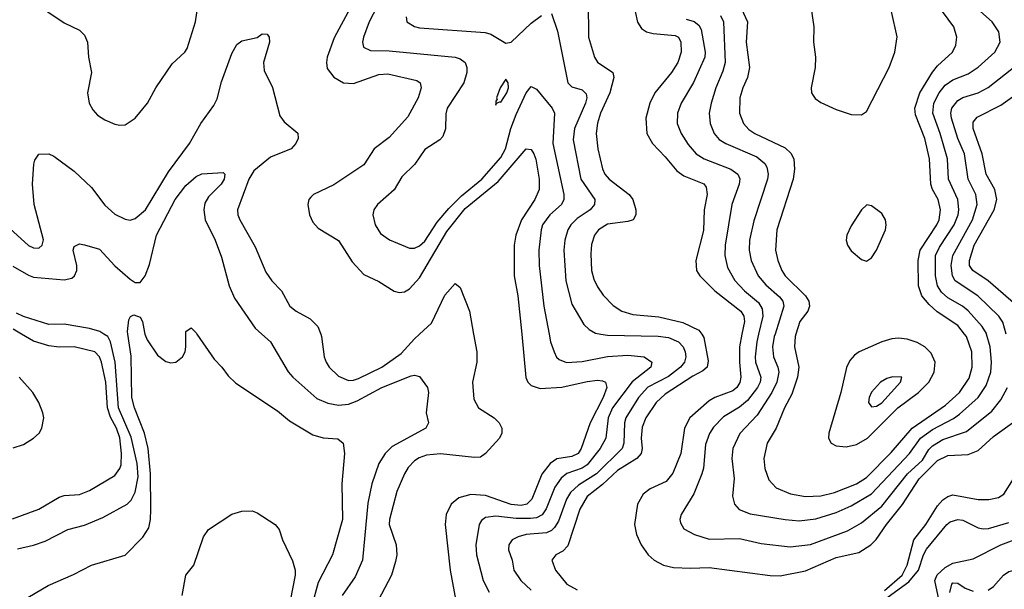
# Model space of a CAD drawing. Header units: inches. Extents: x 1308407 to 1441228, y 959628 to 1036311.
# Tile 617 of 656: x 1385615 to 1389493, y 1018995 to 1021238. Entities that reach past the tile are written whole.
import ezdxf

# ---------------------------------------------------------------- set-up
doc = ezdxf.new("R2010")
doc.units = ezdxf.units.IN
doc.header["$MEASUREMENT"] = 0
doc.layers.add('B3081', color=7, linetype='Continuous')
doc.layers.add('B3082', color=7, linetype='Continuous')

msp = doc.modelspace()

# ---------------------------------------------------------------- linework, layer by layer
at = {"layer": 'B3081', "color": 5}
for points, elevation in [([(1385587, 1019273), (1385690, 1019310.9), (1385770, 1019357.8), (1385790, 1019364), (1385850, 1019368.6), (1385890, 1019384.3), (1385990, 1019443.5), (1386009.8, 1019470), (1386014.6, 1019485.4), (1386016.1, 1019530), (1386009, 1019591), (1385996.7, 1019630), (1385973.1, 1019673.1), (1385960.3, 1019710), (1385953.8, 1019810), (1385937.9, 1019890), (1385930, 1019910.6), (1385910.6, 1019930), (1385830, 1019949.4), (1385770, 1019947.9), (1385730, 1019953.2), (1385670, 1019972), (1385622.2, 1020000)], 2780), ([(1385606.1, 1019153.9), (1385670, 1019168.1), (1385715.9, 1019184.1), (1385804.7, 1019230), (1385870, 1019247.2), (1385942.5, 1019277.5), (1386037.7, 1019330), (1386054.1, 1019345.9), (1386070, 1019378), (1386082, 1019438), (1386077.6, 1019490), (1386054, 1019594), (1386004.4, 1019710), (1385990.7, 1019890), (1385973.1, 1019970), (1385961.8, 1019990), (1385946.2, 1020000)], 2760), ([(1385624.5, 1018950), (1385726.6, 1019010), (1385826.7, 1019053.3), (1385898, 1019090), (1386030, 1019129.2), (1386099.8, 1019200.2), (1386123.7, 1019236.3), (1386130.6, 1019269.4), (1386131.5, 1019308.5), (1386129.7, 1019450), (1386120.5, 1019550), (1386106.5, 1019610), (1386067.2, 1019710), (1386056.3, 1019750), (1386053.5, 1019913.5), (1386040.9, 1020000)], 2740), ([(1386108.3, 1020000), (1386116.9, 1019976.9), (1386157.6, 1019917.6), (1386190, 1019891.8), (1386210, 1019886.7), (1386230, 1019889.4), (1386255.6, 1019910), (1386266.6, 1019930), (1386269.8, 1019950), (1386270, 1020000)], 2740), ([(1386313.3, 1020000), (1386381.3, 1019901.3), (1386411.8, 1019870), (1386435.9, 1019835.9), (1386466.8, 1019806.8), (1386630, 1019697.8), (1386678.1, 1019658.1), (1386770, 1019602.8), (1386810, 1019591.3), (1386867.6, 1019587.6), (1386888.4, 1019570), (1386894.7, 1019530), (1386884.3, 1019410), (1386886.4, 1019270), (1386847.3, 1019130), (1386790, 1019021.4), (1386765.1, 1018930)], 2740), ([(1386568.7, 1020000), (1386602.8, 1019970), (1386671.9, 1019851.9), (1386691.1, 1019830), (1386785.8, 1019745.8), (1386828.4, 1019728.4), (1386870, 1019719.4), (1386910, 1019724.4), (1386943.5, 1019736.5), (1387040.8, 1019790), (1387156.2, 1019836.2), (1387170, 1019838.7), (1387190, 1019832.7), (1387221.6, 1019790), (1387224.4, 1019770), (1387216.5, 1019690), (1387224.9, 1019650), (1387214.9, 1019630), (1387082.4, 1019557.6), (1387054.8, 1019530), (1387028.9, 1019490), (1387001.8, 1019410), (1386986.6, 1019333.4), (1386964.7, 1019110), (1386936.3, 1019043.7), (1386885.4, 1018970)], 2760), ([(1386800.4, 1020000), (1386804.2, 1019990), (1386814.7, 1019910), (1386821.6, 1019890), (1386833.4, 1019870), (1386870, 1019834.2), (1386910, 1019817.6), (1386930, 1019817.9), (1386950, 1019824.7), (1387041, 1019870), (1387116.8, 1019923.2), (1387170, 1019981.5), (1387189.9, 1020000)], 2780), ([(1387402.5, 1020000), (1387415.2, 1019930), (1387415.6, 1019890), (1387398.8, 1019810), (1387404.1, 1019744.1), (1387421.4, 1019710), (1387483.9, 1019670), (1387503.9, 1019650), (1387514, 1019630), (1387513.4, 1019610), (1387504.6, 1019590), (1387450, 1019529.8), (1387430, 1019515.5), (1387406.4, 1019513.6), (1387272.2, 1019527.8), (1387217.2, 1019522.8), (1387187.8, 1019512.2), (1387170, 1019500.2), (1387145.5, 1019474.5), (1387130.1, 1019450), (1387099.7, 1019380.3), (1387071.3, 1019270), (1387070.1, 1019250), (1387098.1, 1019170), (1387100.1, 1019130), (1387095.5, 1019104.5), (1387079.1, 1019050), (1387013.8, 1018926.2)], 2780), ([(1387592.1, 1020000), (1387608.8, 1019828.8), (1387616.6, 1019810), (1387630, 1019797), (1387665.4, 1019785.4), (1387750, 1019791.3), (1387850, 1019813.7), (1387890, 1019818), (1387910, 1019816.3), (1387921.7, 1019810), (1387927.2, 1019790), (1387913, 1019750), (1387861.3, 1019650), (1387826.9, 1019550), (1387814.6, 1019530), (1387790, 1019518.1), (1387730.9, 1019509.1), (1387703.6, 1019490), (1387671.6, 1019448.4), (1387632.1, 1019350), (1387612.1, 1019330), (1387590, 1019324.9), (1387550, 1019328.2), (1387450, 1019363.7), (1387392.1, 1019367.9), (1387344.5, 1019355.5), (1387314.3, 1019330), (1387294.5, 1019290), (1387290.6, 1019250), (1387310.1, 1019070.1), (1387335.3, 1018935.3)], 2820), ([(1387699.8, 1020000), (1387705.6, 1019970), (1387719.3, 1019930), (1387729.5, 1019909.5), (1387740, 1019900), (1387768.3, 1019888.3), (1387830, 1019891.4), (1387930, 1019911.9), (1388010, 1019916.4), (1388074.9, 1019910), (1388104.4, 1019890), (1388100.2, 1019870), (1388027.7, 1019812.3), (1387949.8, 1019710), (1387932.3, 1019670), (1387922.8, 1019590), (1387901.2, 1019550), (1387850, 1019484.9), (1387830, 1019471.8), (1387769.6, 1019450.4), (1387747.6, 1019432.4), (1387722.4, 1019397.6), (1387688.1, 1019311.9), (1387672.1, 1019287.9), (1387650, 1019276.9), (1387626.8, 1019273.2), (1387570, 1019273.6), (1387490, 1019283), (1387450, 1019277.7), (1387433.8, 1019266.2), (1387424.3, 1019250), (1387411.7, 1019170), (1387414.6, 1019130), (1387440.5, 1019030), (1387464, 1018984)], 2840), ([(1387903.3, 1020000), (1387930, 1019995.5), (1388130, 1019992.3), (1388170, 1019987), (1388209.1, 1019969.1), (1388227.7, 1019950), (1388236.2, 1019930), (1388237.9, 1019910), (1388233.3, 1019890), (1388218, 1019870), (1388170, 1019832.8), (1388089.4, 1019790.6), (1388052.5, 1019750), (1388001.6, 1019670), (1387997.1, 1019650), (1387994.8, 1019570), (1387988.3, 1019550), (1387886.8, 1019450), (1387815.2, 1019404.8), (1387784.4, 1019375.6), (1387768.7, 1019350), (1387736.5, 1019263.5), (1387721.8, 1019238.2), (1387710, 1019226.4), (1387690, 1019217.5), (1387609.4, 1019210.6), (1387578.1, 1019201.9), (1387554.9, 1019190), (1387541.1, 1019170), (1387540.7, 1019150), (1387554.7, 1019110), (1387561.5, 1019070), (1387589.3, 1019029.3), (1387630, 1018991.4)], 2860), ([(1388301, 1020000), (1388310, 1019987), (1388325.8, 1019894.2), (1388322.6, 1019870), (1388305.4, 1019854.6), (1388265.8, 1019834.2), (1388157, 1019763), (1388121.4, 1019730), (1388080.9, 1019670), (1388066.1, 1019633.9), (1388062.5, 1019590), (1388066.8, 1019550), (1388062.4, 1019530), (1388046.1, 1019510), (1387970, 1019463.3), (1387910, 1019407.5), (1387850, 1019360.9), (1387820.4, 1019310), (1387774, 1019166), (1387754.5, 1019145.5), (1387726.7, 1019130), (1387710.3, 1019110), (1387724.7, 1019070), (1387770, 1019015.4), (1387810, 1018992.2)], 2880), ([(1388459.3, 1020000), (1388449.7, 1019950), (1388449.5, 1019890), (1388455.7, 1019830), (1388451.1, 1019808.9), (1388438.9, 1019790), (1388423.2, 1019776.8), (1388352.8, 1019750), (1388330, 1019736.7), (1388254.7, 1019670), (1388232.7, 1019630), (1388218.7, 1019530), (1388187.6, 1019452.4), (1388160.8, 1019419.2), (1388098.3, 1019390), (1388070.2, 1019370), (1388048.6, 1019330), (1388036.8, 1019250), (1388044.3, 1019210), (1388063.2, 1019170), (1388090.7, 1019130.7), (1388114, 1019110), (1388150.1, 1019090.1), (1388190, 1019080.5), (1388257.4, 1019077.4), (1388330, 1019080.7), (1388570, 1019049.1), (1388610, 1019048.3), (1388710, 1019067.4), (1388830, 1019120.3), (1388919.9, 1019140.1), (1388967.3, 1019170), (1388988.5, 1019191.5), (1389028.2, 1019250), (1389091.3, 1019328.7), (1389158, 1019430), (1389230, 1019502.4), (1389270, 1019522.1), (1389350, 1019526.1), (1389390, 1019541.6), (1389450, 1019596.8), (1389539.1, 1019660.9)], 2920), ([(1388525, 1020000), (1388518, 1019970), (1388511.1, 1019910), (1388512.9, 1019890), (1388533.6, 1019830), (1388530.8, 1019810), (1388520.8, 1019790), (1388481.2, 1019738.8), (1388450, 1019711.9), (1388386.2, 1019673.8), (1388347.1, 1019632.9), (1388331.2, 1019608.8), (1388315.5, 1019564.5), (1388308.1, 1019471.9), (1388301.7, 1019450), (1388269.5, 1019370.5), (1388220.2, 1019290), (1388214.9, 1019270), (1388216.9, 1019256.9), (1388230, 1019232.4), (1388272.4, 1019210), (1388330, 1019192.7), (1388450, 1019195), (1388535.1, 1019175.1), (1388650, 1019161.7), (1388730, 1019171.1), (1388874.7, 1019225.3), (1388930, 1019256.3), (1389010, 1019322.5), (1389110.9, 1019450), (1389170, 1019503.4), (1389195, 1019545), (1389210, 1019560.2), (1389250, 1019584.2), (1389344.1, 1019615.9), (1389443.9, 1019696.1), (1389479.3, 1019740.7), (1389505.4, 1019790)], 2940), ([(1388589.9, 1020000), (1388586.7, 1019990), (1388579.4, 1019950), (1388584.2, 1019910), (1388601.3, 1019870), (1388604.6, 1019850), (1388597.2, 1019810), (1388577.1, 1019770), (1388519.3, 1019680.7), (1388451.7, 1019608.3), (1388423, 1019550), (1388420.1, 1019510), (1388428.9, 1019431.1), (1388422.1, 1019362.1), (1388430.2, 1019330), (1388449.1, 1019309.1), (1388491.7, 1019291.7), (1388630, 1019269.1), (1388684.7, 1019264.7), (1388750, 1019272.9), (1388830, 1019297.9), (1388890, 1019323.3), (1388970, 1019370.9), (1389119.5, 1019530), (1389162.2, 1019590), (1389210, 1019623.9), (1389292.8, 1019667.2), (1389316, 1019684), (1389389.7, 1019750.3), (1389421.9, 1019798.1), (1389439.4, 1019850), (1389441.7, 1019890), (1389436.8, 1019950), (1389423.1, 1020000)], 2960), ([(1388672.2, 1020000), (1388669.1, 1019990), (1388666, 1019950), (1388682.9, 1019870), (1388678.5, 1019830), (1388656.1, 1019763.9), (1388627.6, 1019710), (1388593.7, 1019630), (1388558.4, 1019570), (1388545.3, 1019510), (1388550.1, 1019470), (1388565.5, 1019425.5), (1388594.4, 1019394.4), (1388651, 1019371), (1388710, 1019360.6), (1388770, 1019363.5), (1388824.3, 1019375.7), (1388910, 1019410.1), (1388950, 1019434.6), (1389046.6, 1019533.4), (1389129.9, 1019630), (1389260.5, 1019719.5), (1389316.7, 1019770), (1389354, 1019826), (1389366.2, 1019870), (1389365.3, 1019930), (1389344, 1019990), (1389336.1, 1020000)], 2980), ([(1385590, 1019551.8), (1385630, 1019564.7), (1385669.7, 1019590), (1385691.9, 1019610), (1385702.8, 1019630), (1385709.8, 1019670), (1385706.2, 1019690), (1385689.8, 1019730), (1385666.4, 1019770), (1385612.9, 1019830)], 2820), ([(1389236.8, 1018950), (1389219.4, 1019030), (1389228.3, 1019051.7), (1389259.6, 1019080.4), (1389290, 1019098.1), (1389370, 1019114.6), (1389478.5, 1019170), (1389570, 1019203.8), (1389596.3, 1019223.7), (1389630, 1019265.2), (1389670, 1019287.1), (1389690, 1019290.8), (1389710, 1019287.2), (1389765.4, 1019265.4), (1389810, 1019267.3), (1389830, 1019271.2), (1389864.6, 1019290), (1389890, 1019324.9), (1389928.6, 1019411.4), (1389960.5, 1019510), (1389964.4, 1019530), (1389963.7, 1019590), (1389969.3, 1019610), (1390000, 1019648.9)], 2840), ([(1389021.1, 1018990), (1389090.5, 1019050), (1389110.5, 1019090), (1389136, 1019190), (1389183.4, 1019250), (1389230, 1019324.2), (1389250, 1019347.5), (1389270, 1019360.8), (1389290, 1019366.4), (1389390, 1019348.1), (1389431.9, 1019348.1), (1389470, 1019355.9), (1389490.3, 1019369.7), (1389529.4, 1019430)], 2880), ([(1386254.5, 1018970), (1386269.3, 1019050), (1386301.2, 1019090), (1386338.6, 1019201.4), (1386359, 1019230), (1386450, 1019290.8), (1386490, 1019302.8), (1386530, 1019304), (1386550, 1019296.3), (1386620.7, 1019250), (1386637.3, 1019230), (1386650.7, 1019190), (1386690, 1019107.3), (1386700.2, 1019070), (1386700.2, 1019050), (1386680.5, 1018950)], 2720), ([(1389428.5, 1018991.5), (1389450, 1019005.3), (1389489.7, 1019050.3), (1389510, 1019064.4), (1389610, 1019088.9), (1389630, 1019103.6), (1389670, 1019148.2), (1389700.9, 1019159.1), (1389750, 1019158.9), (1389806.3, 1019146.3), (1389870, 1019115.4), (1389910, 1019103.5), (1389950, 1019103.6), (1389970, 1019115.8), (1389982.8, 1019150), (1389980.3, 1019170), (1389968, 1019190), (1389937.6, 1019210), (1389997.6, 1019282.4), (1390000, 1019287.5)], 2820), ([(1388954.5, 1018905.5), (1389116.1, 1019023.9), (1389154.4, 1019070), (1389174.1, 1019130), (1389186.6, 1019153.4), (1389267, 1019250), (1389280.1, 1019259.9), (1389309.9, 1019270.1), (1389330, 1019266.6), (1389390, 1019237.2), (1389410, 1019232.6), (1389430, 1019234.2), (1389510, 1019258.2)], 2860), ([(1389278.4, 1018981.6), (1389285.5, 1019014.5), (1389290, 1019019.8), (1389310, 1019018.7), (1389339.1, 1018999.1), (1389370, 1018987.8)], 2820)]:
    msp.add_lwpolyline(points, dxfattribs=dict(at, elevation=elevation))
for points, elevation in [([(1389076.2, 1019983.8), (1389050, 1019981), (1389010, 1019969.1), (1388921.7, 1019930), (1388902.7, 1019917.3), (1388883.9, 1019896.1), (1388871, 1019869), (1388849.1, 1019770), (1388801.4, 1019610), (1388800.2, 1019590), (1388810.2, 1019570.2), (1388830, 1019559.7), (1388870, 1019555.7), (1388910, 1019565.4), (1388953.8, 1019590), (1389073.9, 1019710), (1389154.2, 1019770), (1389195.6, 1019810), (1389216.9, 1019850), (1389219.9, 1019890), (1389205.1, 1019925.1), (1389179.4, 1019950), (1389150, 1019966.2), (1389110, 1019979.9)], 3020), ([(1389052.2, 1019832.2), (1389030, 1019825.1), (1389005.3, 1019810), (1388970, 1019771.5), (1388960.7, 1019750), (1388958.3, 1019730), (1388970, 1019714), (1388990, 1019716.5), (1389010, 1019729.4), (1389084.2, 1019810), (1389088.7, 1019830)], 3040)]:
    msp.add_lwpolyline(points, close=True, dxfattribs=dict(at, elevation=elevation))
at = {"layer": 'B3082', "color": 5}
for points, elevation in [([(1385657.1, 1021317.1), (1385790, 1021226.2), (1385850, 1021196.9), (1385870, 1021177.4), (1385882.3, 1021150), (1385886.2, 1021090), (1385897.8, 1021030), (1385882.6, 1020950), (1385888.7, 1020910), (1385902.8, 1020882.8), (1385921.8, 1020861.8), (1385950, 1020843.8), (1385990, 1020827.2), (1386010, 1020822.8), (1386030, 1020824.7), (1386070, 1020850.3), (1386118.8, 1020910), (1386151.6, 1020970), (1386215.9, 1021064.1), (1386265.6, 1021110), (1386275, 1021125), (1386307.4, 1021230), (1386318.6, 1021310)], 2820), ([(1387853.7, 1021310), (1387855.6, 1021170), (1387879.1, 1021090), (1387890, 1021070.3), (1387950.6, 1021030.6), (1387955.5, 1021010), (1387938.9, 1020950), (1387902.2, 1020870), (1387890.1, 1020830.1), (1387885, 1020790), (1387891.5, 1020730), (1387910.5, 1020650.5), (1387920.1, 1020630), (1387936.3, 1020610), (1388015.7, 1020550), (1388030.1, 1020530), (1388041.9, 1020490), (1388041.5, 1020470), (1388030.6, 1020449.4), (1388010, 1020442.8), (1387930, 1020432.9), (1387894.5, 1020410), (1387879.4, 1020390), (1387867.2, 1020352.8), (1387864.5, 1020315.5), (1387867.5, 1020250), (1387876.5, 1020216.5), (1387890, 1020185.5), (1387913.5, 1020153.5), (1387952.6, 1020112.6), (1387986.7, 1020090), (1388030, 1020076.6), (1388132.3, 1020067.7), (1388226.1, 1020046.1), (1388290, 1020015.9), (1388301, 1020000)], 2880), ([(1388450, 1021298.2), (1388481.8, 1021230), (1388475.9, 1021150), (1388488.9, 1021050), (1388481.3, 1021010), (1388462.7, 1020970), (1388451.2, 1020930), (1388450.1, 1020870), (1388466, 1020830), (1388486.4, 1020806.4), (1388510, 1020789.6), (1388630, 1020734.2), (1388652.6, 1020712.6), (1388663.3, 1020690), (1388666.9, 1020650), (1388660.6, 1020610), (1388596.6, 1020410), (1388592.2, 1020330), (1388600.4, 1020290), (1388616.2, 1020250), (1388630.1, 1020230), (1388709.1, 1020150), (1388722.3, 1020130), (1388725.3, 1020110), (1388718.7, 1020090), (1388687.9, 1020050), (1388672.2, 1020000)], 2980), ([(1386916.4, 1021283.6), (1386853.8, 1021166.2), (1386826.6, 1021090), (1386823, 1021070), (1386826.6, 1021046.6), (1386852.2, 1021012.2), (1386890, 1020988.9), (1386930, 1020986.8), (1387030, 1021022.3), (1387064.9, 1021024.9), (1387179.3, 1020999.3), (1387192.6, 1020990), (1387196.3, 1020970), (1387183.9, 1020930), (1387143.9, 1020856.1), (1387070, 1020773.7), (1387010.5, 1020729.5), (1386970, 1020667.1), (1386852.4, 1020587.6), (1386772, 1020550), (1386761, 1020539), (1386754.4, 1020530), (1386750.2, 1020510), (1386756, 1020470), (1386770, 1020440.3), (1386790, 1020416.5), (1386870, 1020368.1), (1386925, 1020285), (1386970, 1020234.4), (1387030, 1020207.1), (1387090, 1020169.4), (1387110, 1020163.8), (1387130, 1020166), (1387150, 1020178.7), (1387190, 1020221.5), (1387296.6, 1020403.4), (1387370, 1020494.3), (1387498.9, 1020601.1), (1387610, 1020730.2), (1387630, 1020727.1), (1387640.5, 1020710), (1387648.3, 1020688.3), (1387660.3, 1020610), (1387661.3, 1020570), (1387644.3, 1020530), (1387591, 1020450), (1387569, 1020390), (1387562.9, 1020350), (1387561.8, 1020230), (1387577.5, 1020150), (1387592.1, 1020000)], 2820), ([(1387022.4, 1021290), (1386991.7, 1021230), (1386968.9, 1021170), (1386965, 1021150), (1386969.2, 1021130), (1386996.8, 1021116.8), (1387070, 1021115), (1387330.1, 1021090.1), (1387350, 1021084.3), (1387369.1, 1021070), (1387376.1, 1021050), (1387376.1, 1021030), (1387364.7, 1020990), (1387298.3, 1020890), (1387292.7, 1020867.3), (1387291.5, 1020808.5), (1387281.7, 1020778.3), (1387270, 1020764.8), (1387210, 1020726.9), (1387170.8, 1020669.2), (1387120.1, 1020619.9), (1387090, 1020568.2), (1387024.6, 1020510), (1387010.3, 1020490), (1387005.2, 1020470), (1387014.7, 1020430), (1387036.6, 1020396.6), (1387071.5, 1020371.5), (1387150, 1020338.2), (1387170, 1020338.8), (1387190, 1020347.8), (1387210, 1020365.9), (1387259.3, 1020440.7), (1387305.7, 1020494.3), (1387355.4, 1020544.6), (1387435.3, 1020610), (1387510, 1020695.4), (1387528, 1020730), (1387548.7, 1020810), (1387570, 1020865.4), (1387610, 1020950.2), (1387630, 1020975.6), (1387650, 1020964.9), (1387711.9, 1020890), (1387720.9, 1020870), (1387715.1, 1020750), (1387758.2, 1020550), (1387758, 1020530), (1387748.3, 1020510), (1387703.3, 1020470), (1387674.4, 1020430), (1387668.1, 1020410), (1387659.7, 1020330), (1387660.6, 1020270), (1387678.7, 1020110), (1387699.8, 1020000)], 2840), ([(1387136.5, 1021250), (1387140.3, 1021230), (1387170, 1021211.5), (1387190, 1021206.6), (1387448.3, 1021188.3), (1387470, 1021180.6), (1387530, 1021146), (1387550, 1021150.2), (1387630, 1021224.6), (1387670, 1021254.3)], 2860), ([(1387710, 1021263), (1387733, 1021193), (1387774, 1020990), (1387790, 1020974), (1387830, 1020962.6), (1387846.5, 1020946.5), (1387848.9, 1020930), (1387843.4, 1020910), (1387800.3, 1020810), (1387794.9, 1020765.1), (1387825.2, 1020610), (1387879.8, 1020530), (1387878.6, 1020510), (1387861.4, 1020490), (1387810, 1020454.8), (1387785.2, 1020430), (1387773.3, 1020410), (1387761.9, 1020370), (1387758.2, 1020330), (1387765.8, 1020210), (1387790, 1020118), (1387837.2, 1020037.2), (1387857.4, 1020017.4), (1387883.3, 1020003.4), (1387903.3, 1020000)], 2860), ([(1388038.5, 1021270), (1388048.7, 1021228.7), (1388063.8, 1021203.8), (1388083.6, 1021190), (1388110, 1021183.4), (1388196.2, 1021176.2), (1388210.1, 1021170), (1388219.3, 1021150), (1388219.8, 1021110), (1388206.8, 1021070), (1388182.1, 1021030), (1388116.2, 1020950), (1388097, 1020910), (1388081, 1020850), (1388085.4, 1020790), (1388106.6, 1020750), (1388157.5, 1020697.5), (1388202.5, 1020642.5), (1388230, 1020623.3), (1388310, 1020591.4), (1388318.5, 1020578.5), (1388322.3, 1020550), (1388310.7, 1020490), (1388308.1, 1020408.1), (1388278.1, 1020290), (1388281, 1020250), (1388293.7, 1020230), (1388353.1, 1020170), (1388455.2, 1020090), (1388466.5, 1020070), (1388468.9, 1020050), (1388459.3, 1020000)], 2920), ([(1388375.4, 1021255.4), (1388387.3, 1021230), (1388393.2, 1021070), (1388384.7, 1021035.3), (1388356.6, 1020970), (1388337.8, 1020910), (1388330.1, 1020870), (1388334.2, 1020830), (1388350.1, 1020790), (1388370, 1020767), (1388396.5, 1020750), (1388517.8, 1020697.8), (1388550, 1020672.1), (1388557.7, 1020657.7), (1388563, 1020630), (1388560.6, 1020610), (1388506.1, 1020446.1), (1388488.6, 1020370), (1388487.6, 1020330), (1388495.2, 1020290), (1388523.1, 1020230), (1388553.6, 1020193.6), (1388606.9, 1020146.9), (1388619.9, 1020130), (1388624.8, 1020110), (1388589.9, 1020000)], 2960), ([(1388731.3, 1021290), (1388742.4, 1021210), (1388741.5, 1021150), (1388749.5, 1021090), (1388747.5, 1021050), (1388732.2, 1020970), (1388733.8, 1020950), (1388739.3, 1020939.3), (1388747.6, 1020927.6), (1388770, 1020912.3), (1388830, 1020884.2), (1388890, 1020864.4), (1388930, 1020863.1), (1388950, 1020877.1), (1389038.6, 1021050), (1389061.1, 1021110), (1389071, 1021171), (1389048, 1021270)], 3020), ([(1389336.1, 1020000), (1389310, 1020033.2), (1389228, 1020088), (1389196.6, 1020116.6), (1389168.5, 1020150), (1389154.5, 1020190), (1389154.1, 1020290), (1389161.7, 1020330), (1389227.5, 1020430), (1389235.8, 1020450), (1389241, 1020490), (1389232.3, 1020530), (1389209.5, 1020570), (1389203.3, 1020590), (1389198.7, 1020690), (1389179.2, 1020770), (1389143.4, 1020863.4), (1389140.6, 1020890), (1389160.6, 1020950), (1389210, 1021032.1), (1389230, 1021057), (1389289, 1021110), (1389302.3, 1021137.7), (1389306.3, 1021170), (1389294, 1021210), (1389248.8, 1021270)], 2980), ([(1389423.1, 1020000), (1389422.4, 1020002.4), (1389406.1, 1020030), (1389350, 1020091.4), (1389327.9, 1020110), (1389270, 1020142.8), (1389245.2, 1020165.2), (1389229.9, 1020190), (1389221.9, 1020230), (1389222.3, 1020310), (1389237.7, 1020342.3), (1389294.8, 1020430), (1389310.6, 1020470), (1389313.5, 1020490), (1389309.2, 1020530), (1389272.9, 1020610), (1389268.5, 1020690), (1389240.1, 1020790), (1389211.7, 1020870), (1389215.4, 1020910), (1389235.8, 1020950), (1389260.1, 1020979.9), (1389290, 1021001), (1389350, 1021025.3), (1389390, 1021051.3), (1389455.6, 1021110), (1389476.1, 1021150), (1389470.6, 1021190), (1389445, 1021230), (1389398.7, 1021270)], 2960), ([(1388240.4, 1021240.4), (1388271.7, 1021231.7), (1388290, 1021217), (1388299.2, 1021199.2), (1388314.9, 1021110), (1388313.9, 1021090), (1388269, 1020991), (1388219.5, 1020910), (1388206.1, 1020870), (1388204.3, 1020830), (1388219.8, 1020790), (1388247.2, 1020747.2), (1388279.8, 1020710), (1388310.1, 1020690.1), (1388416.2, 1020650), (1388443.5, 1020630), (1388451.5, 1020611.5), (1388448.9, 1020590), (1388419, 1020510), (1388393.3, 1020350), (1388392.6, 1020310), (1388402.3, 1020262.3), (1388431.4, 1020211.4), (1388470, 1020170.1), (1388524.1, 1020124.1), (1388539.2, 1020099.2), (1388541.5, 1020070), (1388525, 1020000)], 2940), ([(1385576.1, 1020416.1), (1385650, 1020348.6), (1385670, 1020340.2), (1385690, 1020338.5), (1385704, 1020350), (1385709, 1020371), (1385671.6, 1020510), (1385665.8, 1020590), (1385670.7, 1020669.3), (1385674.8, 1020685.2), (1385690, 1020708.2), (1385730, 1020710.3), (1385750, 1020700.3), (1385830, 1020641), (1385897.7, 1020577.7), (1385950, 1020507.8), (1385990, 1020472.2), (1386030, 1020452.3), (1386050, 1020449.2), (1386070, 1020455), (1386110.5, 1020490), (1386201.2, 1020638.8), (1386283.2, 1020750), (1386327.9, 1020830), (1386379.8, 1020900.2), (1386393, 1020927), (1386410, 1020993.4), (1386450, 1021104.9), (1386470, 1021140.2), (1386490, 1021154.9), (1386550, 1021168.2), (1386570, 1021183), (1386590, 1021180.7), (1386597.1, 1021170), (1386598.9, 1021150), (1386574.8, 1021070), (1386577.8, 1021037.8), (1386610.9, 1020970.9), (1386639.2, 1020859.2), (1386656.2, 1020836.2), (1386710.7, 1020790.7), (1386712.1, 1020770), (1386702.2, 1020750), (1386683.8, 1020730), (1386602.9, 1020697.1), (1386537.4, 1020642.6), (1386517.8, 1020610), (1386473.2, 1020490), (1386474.4, 1020470), (1386482.6, 1020450), (1386543, 1020343), (1386584.2, 1020244.2), (1386608.1, 1020210), (1386645.8, 1020170), (1386679.1, 1020110), (1386703.6, 1020090), (1386759.6, 1020059.6), (1386789.1, 1020030), (1386800.4, 1020000)], 2780), ([(1389500.5, 1020000), (1389486.8, 1020046.8), (1389470.5, 1020070.5), (1389388.4, 1020150), (1389299.5, 1020210), (1389288.2, 1020230), (1389282.8, 1020270), (1389290.6, 1020310), (1389367.7, 1020450), (1389386.3, 1020510), (1389380.1, 1020550), (1389350.2, 1020610.2), (1389335.3, 1020710), (1389309.9, 1020770), (1389284.4, 1020850), (1389282.4, 1020870), (1389286.6, 1020890), (1389310, 1020920.4), (1389330, 1020931.4), (1389390, 1020950.6), (1389429, 1020971), (1389540.9, 1021059.1)], 2940), ([(1389557.7, 1020097.7), (1389429.7, 1020209.7), (1389368.1, 1020250), (1389356.1, 1020270), (1389355.1, 1020290), (1389374.6, 1020350), (1389452.5, 1020490), (1389463.8, 1020530), (1389454.9, 1020570), (1389420.9, 1020630), (1389406, 1020710), (1389369.5, 1020810), (1389370, 1020834.6), (1389385.4, 1020854.6), (1389478.9, 1020901.1), (1389630, 1021008.8)], 2920), ([(1385587.9, 1020267.9), (1385650, 1020232.2), (1385670, 1020224.8), (1385790, 1020214), (1385819.8, 1020220.2), (1385831.2, 1020228.8), (1385839.6, 1020250), (1385840.7, 1020270), (1385825.7, 1020330), (1385830, 1020344.9), (1385850, 1020354.9), (1385870, 1020351.7), (1385930, 1020333.8), (1385989.1, 1020269.1), (1386050, 1020216.9), (1386070, 1020203.5), (1386090, 1020203.2), (1386108.7, 1020230), (1386125.9, 1020274.1), (1386154, 1020390), (1386227.9, 1020530), (1386270, 1020584.7), (1386310, 1020620.8), (1386331.8, 1020631.8), (1386416.1, 1020636.1), (1386422.8, 1020630), (1386420.3, 1020610), (1386408.8, 1020590), (1386358.9, 1020541.1), (1386344.8, 1020515.2), (1386339.6, 1020490), (1386345.5, 1020450), (1386384.7, 1020370), (1386410, 1020303), (1386439.7, 1020190), (1386460.8, 1020140.8), (1386542.8, 1020022.8), (1386568.7, 1020000)], 2760), ([(1387189.9, 1020000), (1387236.6, 1020043.4), (1387290, 1020152.9), (1387330, 1020198.7), (1387335.8, 1020195.8), (1387350, 1020183.8), (1387386.3, 1020090), (1387402.5, 1020000)], 2780), ([(1385946.2, 1020000), (1385930.6, 1020010), (1385890, 1020021.4), (1385790, 1020039.1), (1385730, 1020037.2), (1385630, 1020069.2), (1385602.3, 1020082.3)], 2760), ([(1386040.9, 1020000), (1386039.4, 1020010), (1386044.5, 1020055.5), (1386051.1, 1020068.9), (1386064.1, 1020075.9), (1386090, 1020067.2), (1386098.3, 1020050), (1386106.1, 1020006.1), (1386108.3, 1020000)], 2740), ([(1385622.2, 1020000), (1385590, 1020018.8)], 2780), ([(1386270, 1020000), (1386270, 1020010.8), (1386290, 1020024), (1386310, 1020004.9), (1386313.3, 1020000)], 2740)]:
    msp.add_lwpolyline(points, dxfattribs=dict(at, elevation=elevation))
for points, elevation in [([(1387530, 1021004.5), (1387506.7, 1020970), (1387493.4, 1020930), (1387495.3, 1020924.7), (1387490, 1020918), (1387490, 1020902), (1387491.7, 1020908.3), (1387504.7, 1020915.3), (1387510, 1020913.4), (1387533.7, 1020950), (1387539.8, 1020970), (1387538.9, 1020990)], 2860), ([(1388951.3, 1020508.7), (1388930, 1020489), (1388890, 1020426), (1388872.4, 1020390), (1388870.4, 1020370), (1388874.9, 1020350), (1388890, 1020328), (1388930, 1020293.4), (1388950, 1020287.7), (1388970, 1020300.7), (1388990, 1020330.6), (1389025.1, 1020410), (1389027.8, 1020430), (1389025.1, 1020450), (1389010, 1020475.1), (1388970, 1020505.2)], 3020)]:
    msp.add_lwpolyline(points, close=True, dxfattribs=dict(at, elevation=elevation))

doc.saveas('drawing.dxf')
